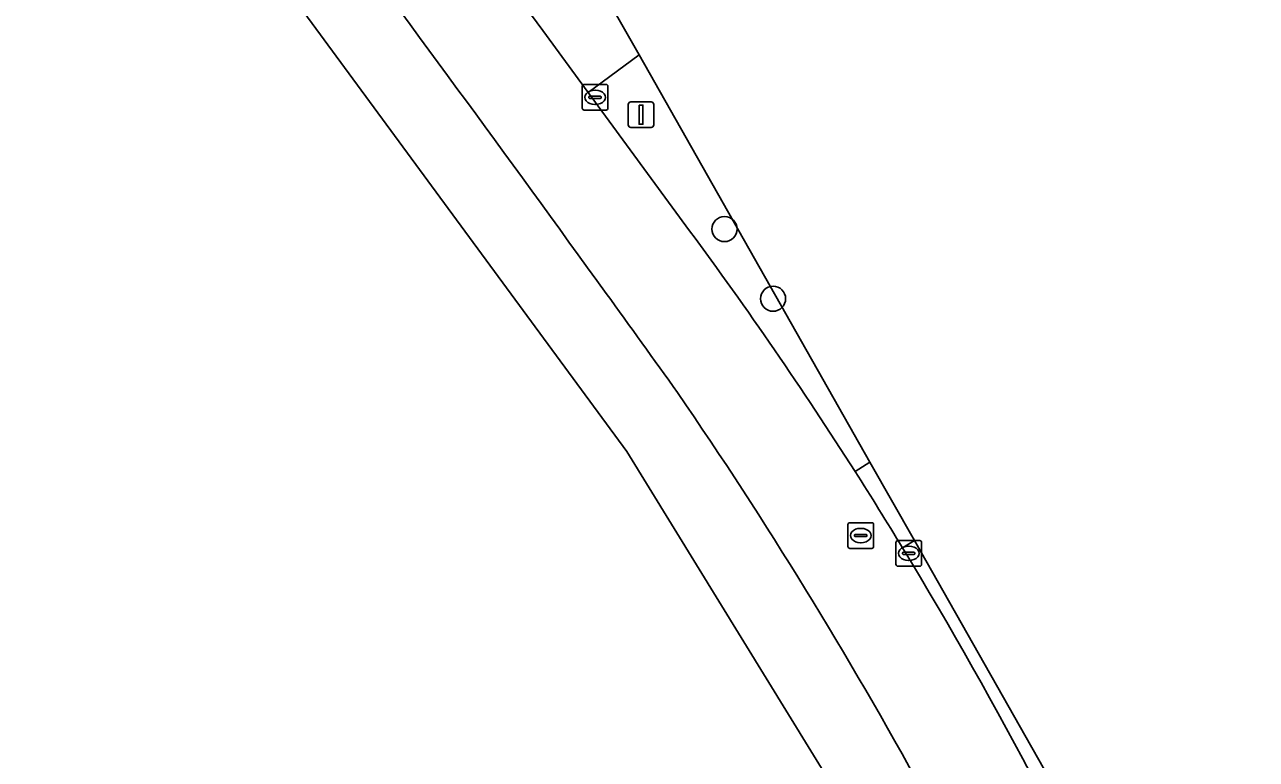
# Model space of a CAD drawing. Extents: x 161087 to 161926, y 382572 to 383873.
# Drawn here: x 161816.52 to 161864.51, y 382939.38 to 382968.02 of the extents above; entities that cross this region are included whole.
import ezdxf

# ---------------------------------------------------------------- set-up
doc = ezdxf.new("R2010")
doc.units = 0
for name, color, linetype in [('IMGEO_Berm_groen', 7, 'Continuous'), ('IMGEO_Berm_open', 7, 'Continuous'), ('IMGEO_Boom', 7, 'Continuous'), ('IMGEO_Fietspad_gesloten', 7, 'Continuous'), ('IMGEO_Kolk', 7, 'Continuous'), ('IMGEO_Lichtmast', 7, 'Continuous'), ('IMGEO_Pand', 7, 'Continuous'), ('IMGEO_Rioolput', 7, 'Continuous'), ('IMGEO_Voetpad_open', 7, 'Continuous')]:
    doc.layers.add(name, color=color, linetype=linetype)

msp = doc.modelspace()

# ---------------------------------------------------------------- linework, layer by layer
at = {"layer": 'IMGEO_Berm_groen'}
for points in [[(161849.456, 382950.963), (161840.46, 382966.837), (161838.479, 382965.377), (161842.43, 382959.983)], [(161848.875, 382950.597), (161849.456, 382950.963)], [(161861.929, 382928.95), (161851.186, 382947.909), (161850.723, 382947.626)]]:
    msp.add_lwpolyline(points, dxfattribs=at)
for centre, radius, start, end in [((161709.468, 382861.777), 165.298, 32.5022, 36.44953), ((161709.334, 382861.712), 165.445, 23.7917, 31.2845)]:
    msp.add_arc(centre, radius, start, end, dxfattribs=at)
at = {"layer": 'IMGEO_Berm_open'}
msp.add_lwpolyline([(161839.429, 382968.658), (161837.701, 382971.004), (161837.658, 382970.972), (161835.531, 382969.399), (161836.708, 382967.794), (161838.479, 382965.377), (161840.46, 382966.837)], close=True, dxfattribs=at)
for points in [[(161851.186, 382947.909), (161849.456, 382950.963), (161848.875, 382950.597)], [(161850.723, 382947.626), (161851.186, 382947.909)]]:
    msp.add_lwpolyline(points, dxfattribs=at)
msp.add_arc((161708.101, 382860.974), 166.882, 31.2815, 32.48278, dxfattribs=at)
at = {"layer": 'IMGEO_Boom'}
for centre in [(161843.788, 382960.048), (161845.681, 382957.333)]:
    msp.add_circle(centre, 0.489, dxfattribs=at)
at = {"layer": 'IMGEO_Fietspad_gesloten'}
msp.add_lwpolyline([(161842.43, 382959.983), (161838.479, 382965.377), (161836.708, 382967.794), (161835.531, 382969.399), (161832.459, 382973.591)], dxfattribs=at)
for centre, radius, start, end in [((160523.912, 382006.666), 1622.989, 35.865173, 36.562682), ((161709.468, 382861.777), 165.298, 32.5022, 36.44953), ((160188.576, 381768.05), 2034.548, 35.643851, 35.778073), ((161691.477, 382850.486), 182.464, 28.69239, 34.43848), ((161708.101, 382860.974), 166.882, 31.2815, 32.48278), ((161709.334, 382861.712), 165.445, 23.7917, 31.2845)]:
    msp.add_arc(centre, radius, start, end, dxfattribs=at)
at = {"layer": 'IMGEO_Kolk'}
for p, q in [((161850.465, 382946.981), (161850.465, 382947.833)), ((161850.54, 382947.907), (161851.392, 382947.907)), ((161850.953, 382947.687), (161850.978, 382947.687)), ((161851.466, 382947.833), (161851.466, 382946.981)), ((161850.724, 382947.401), (161850.724, 382947.413)), ((161851.162, 382947.364), (161850.764, 382947.364)), ((161850.767, 382947.45), (161851.165, 382947.45)), ((161850.976, 382947.127), (161850.951, 382947.127)), ((161851.208, 382947.413), (161851.208, 382947.401)), ((161851.392, 382946.907), (161850.54, 382946.907))]:
    msp.add_line(p, q, dxfattribs=at)
for points in [[(161850.465, 382946.981), (161850.465, 382947.833)], [(161850.54, 382947.907), (161851.392, 382947.907)], [(161851.466, 382947.833), (161851.466, 382946.981)], [(161851.392, 382946.907), (161850.54, 382946.907)]]:
    msp.add_lwpolyline(points, dxfattribs=at)
for centre, radius, start, end in [((161850.542, 382947.831), 0.0765, 91.552, 178.448), ((161850.542, 382947.831), 0.0765, 91.552, 178.448), ((161851.39, 382947.831), 0.0765, 1.552, 88.448), ((161851.39, 382947.831), 0.0765, 1.552, 88.448), ((161850.764, 382947.41), 0.0403, 85.8775, 175.7526), ((161850.761, 382947.4), 0.0366, 178.938, 274.7102), ((161851.165, 382947.407), 0.043, 264.8664, 352.4533), ((161851.169, 382947.412), 0.0386, 1.7309, 96.639), ((161850.542, 382946.983), 0.0765, 181.552, 268.448), ((161850.542, 382946.983), 0.0765, 181.552, 268.448), ((161851.39, 382946.983), 0.0765, 271.552, 358.448), ((161851.39, 382946.983), 0.0765, 271.552, 358.448)]:
    msp.add_arc(centre, radius, start, end, dxfattribs=at)
for centre, major_axis, ratio, start_param, end_param in [((161850.952, 382947.407), (-0.387, 0.002), 0.722429, 4.712389, 7.853982), ((161850.977, 382947.407), (-0.39, 0.002), 0.717154, 1.570796, 4.712389)]:
    msp.add_ellipse(centre, major_axis=major_axis, ratio=ratio, start_param=start_param, end_param=end_param, dxfattribs=at)
at = {"layer": 'IMGEO_Lichtmast'}
for p, q in [((161840.041, 382964.109), (161840.041, 382964.909)), ((161840.041, 382964.909), (161840.041, 382964.109)), ((161840.141, 382965.009), (161840.931, 382965.009)), ((161840.931, 382965.009), (161840.141, 382965.009)), ((161841.031, 382964.909), (161841.031, 382964.109)), ((161841.031, 382964.109), (161841.031, 382964.909)), ((161840.931, 382964.009), (161840.141, 382964.009)), ((161840.141, 382964.009), (161840.931, 382964.009))]:
    msp.add_line(p, q, dxfattribs=at)
msp.add_lwpolyline([(161840.461, 382964.884), (161840.611, 382964.884), (161840.611, 382964.134), (161840.461, 382964.134), (161840.461, 382964.884)], dxfattribs=at)
for centre, start, end in [((161840.141, 382964.909), 90, 180), ((161840.141, 382964.909), 90, 180), ((161840.931, 382964.909), 0, 90), ((161840.931, 382964.909), 360, 90), ((161840.141, 382964.109), 180, 270), ((161840.141, 382964.109), 180, 270), ((161840.931, 382964.109), 270, 0), ((161840.931, 382964.109), 270, 0)]:
    msp.add_arc(centre, 0.1, start, end, dxfattribs=at)
at = {"layer": 'IMGEO_Pand'}
msp.add_lwpolyline([(161854.42, 382927.865), (161839.98, 382951.379), (161816.402, 382983.483)], dxfattribs=at)
at = {"layer": 'IMGEO_Rioolput'}
for p, q in [((161838.247, 382964.758), (161838.247, 382965.61)), ((161838.322, 382965.684), (161839.174, 382965.684)), ((161838.735, 382965.464), (161838.76, 382965.464)), ((161839.248, 382965.61), (161839.248, 382964.758)), ((161838.506, 382965.178), (161838.506, 382965.19)), ((161838.944, 382965.141), (161838.546, 382965.141)), ((161838.549, 382965.227), (161838.947, 382965.227)), ((161838.758, 382964.904), (161838.733, 382964.904)), ((161838.99, 382965.19), (161838.99, 382965.178)), ((161839.174, 382964.684), (161838.322, 382964.684)), ((161848.596, 382947.676), (161848.596, 382948.528)), ((161848.671, 382948.602), (161849.523, 382948.602)), ((161849.597, 382948.528), (161849.597, 382947.676)), ((161848.855, 382948.096), (161848.855, 382948.108)), ((161849.293, 382948.059), (161848.895, 382948.059)), ((161848.898, 382948.145), (161849.296, 382948.145)), ((161849.084, 382948.382), (161849.109, 382948.382)), ((161849.339, 382948.108), (161849.339, 382948.096)), ((161849.523, 382947.602), (161848.671, 382947.602)), ((161849.107, 382947.822), (161849.082, 382947.822))]:
    msp.add_line(p, q, dxfattribs=at)
for points in [[(161838.247, 382964.758), (161838.247, 382965.61)], [(161838.322, 382965.684), (161839.174, 382965.684)], [(161839.248, 382965.61), (161839.248, 382964.758)], [(161839.174, 382964.684), (161838.322, 382964.684)], [(161848.596, 382947.676), (161848.596, 382948.528)], [(161848.671, 382948.602), (161849.523, 382948.602)], [(161849.597, 382948.528), (161849.597, 382947.676)], [(161849.523, 382947.602), (161848.671, 382947.602)]]:
    msp.add_lwpolyline(points, dxfattribs=at)
for centre, radius, start, end in [((161838.324, 382965.608), 0.0765, 91.552, 178.448), ((161838.324, 382965.608), 0.0765, 91.552, 178.448), ((161839.172, 382965.608), 0.0765, 1.552, 88.448), ((161839.172, 382965.608), 0.0765, 1.552, 88.448), ((161838.324, 382964.76), 0.0765, 181.552, 268.448), ((161838.324, 382964.76), 0.0765, 181.552, 268.448), ((161838.546, 382965.187), 0.0403, 85.8775, 175.7526), ((161838.543, 382965.177), 0.0366, 178.938, 274.7102), ((161838.947, 382965.184), 0.043, 264.8664, 352.4533), ((161838.951, 382965.189), 0.0386, 1.7309, 96.639), ((161839.172, 382964.76), 0.0765, 271.552, 358.448), ((161839.172, 382964.76), 0.0765, 271.552, 358.448), ((161848.673, 382948.526), 0.0765, 91.552, 178.448), ((161848.673, 382948.526), 0.0765, 91.552, 178.448), ((161849.521, 382948.526), 0.0765, 1.552, 88.448), ((161849.521, 382948.526), 0.0765, 1.552, 88.448), ((161848.895, 382948.105), 0.0403, 85.8775, 175.7526), ((161848.892, 382948.095), 0.0366, 178.938, 274.7102), ((161849.296, 382948.102), 0.043, 264.8664, 352.4533), ((161849.3, 382948.107), 0.0386, 1.7309, 96.639), ((161848.673, 382947.678), 0.0765, 181.552, 268.448), ((161848.673, 382947.678), 0.0765, 181.552, 268.448), ((161849.521, 382947.678), 0.0765, 271.552, 358.448), ((161849.521, 382947.678), 0.0765, 271.552, 358.448)]:
    msp.add_arc(centre, radius, start, end, dxfattribs=at)
for centre, major_axis, ratio, start_param, end_param in [((161838.734, 382965.184), (-0.387, 0.002), 0.722429, 4.712389, 7.853982), ((161838.759, 382965.184), (-0.39, 0.002), 0.717154, 1.570796, 4.712389), ((161849.083, 382948.102), (-0.387, 0.002), 0.722429, 4.712389, 7.853982), ((161849.108, 382948.102), (-0.39, 0.002), 0.717154, 1.570796, 4.712389)]:
    msp.add_ellipse(centre, major_axis=major_axis, ratio=ratio, start_param=start_param, end_param=end_param, dxfattribs=at)
at = {"layer": 'IMGEO_Voetpad_open'}
msp.add_lwpolyline([(161816.402, 382983.483), (161839.98, 382951.379), (161854.42, 382927.865), (161855.067, 382925.568), (161856.165, 382921.851), (161858.634, 382914.359), (161862.526, 382902.582), (161863.049, 382900.607), (161863.146, 382900.003), (161863.461, 382898.057), (161863.56, 382897.441), (161863.813, 382895.165), (161863.943, 382894.002), (161864.204, 382891.654), (161864.331, 382890.515), (161864.496, 382889.026), (161864.501, 382886.117), (161864.507, 382881.852), (161864.509, 382880.15), (161864.381, 382876.895), (161864.3, 382874.847), (161864.17, 382871.573)], dxfattribs=at)
for centre, radius, start, end in [((160523.912, 382006.666), 1622.989, 35.865173, 36.562682), ((160188.576, 381768.05), 2034.548, 35.643851, 35.778073), ((161691.477, 382850.486), 182.464, 28.69239, 34.43848)]:
    msp.add_arc(centre, radius, start, end, dxfattribs=at)

doc.saveas('drawing.dxf')
